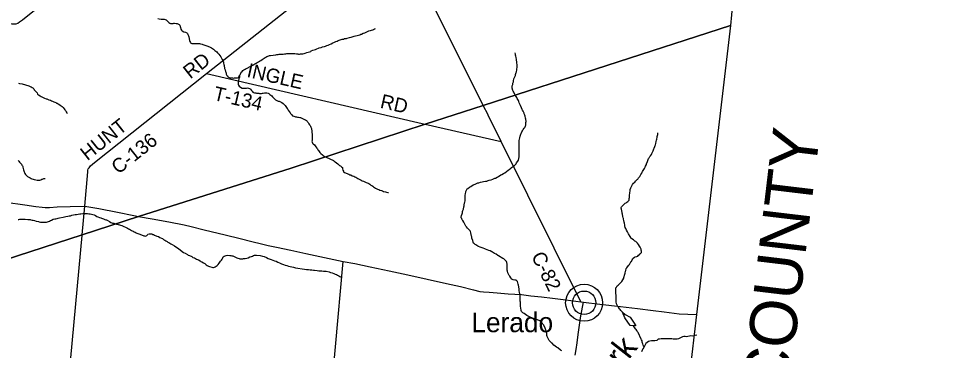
# Model space of a CAD drawing. Extents: x 1310247 to 1664935, y 235267 to 584339.
# Drawn here: x 1528906 to 1548621, y 430411 to 437454 of the extents above; entities that cross this region are included whole.
import ezdxf

# ---------------------------------------------------------------- set-up
doc = ezdxf.new("R2010")
doc.units = 0
for name, color, linetype in [('GM_X_Adjacent_County', 7, 'Continuous'), ('GM_X_Adjacent_County_Text', 7, 'Continuous'), ('GM_X_County', 7, 'Continuous'), ('GM_X_County_Road', 7, 'Continuous'), ('GM_X_County_Road_Text', 7, 'Continuous'), ('GM_X_Minor_River', 7, 'Continuous'), ('GM_X_Minor_River_Text', 7, 'Continuous'), ('GM_X_State_Route', 7, 'Continuous'), ('GM_X_Township', 7, 'Continuous'), ('GM_X_Township_Road', 7, 'Continuous'), ('GM_X_Township_Road_Text', 7, 'Continuous'), ('GM_X_Unincorporated', 7, 'Continuous'), ('GM_X_Unincorporated_Location', 7, 'Continuous'), ('GM_X_Unincorporated_Text', 7, 'Continuous')]:
    doc.layers.add(name, color=color, linetype=linetype)

msp = doc.modelspace()

# ---------------------------------------------------------------- linework, layer by layer
at = {"layer": 'GM_X_Adjacent_County'}
msp.add_lwpolyline([(1549518, 459950), (1546591, 460177), (1546362, 457943), (1546170, 456232), (1545962, 454406), (1545594, 451170), (1544985, 445811), (1544696, 443260), (1544099, 437990), (1544031, 437305), (1543312, 431173), (1542121, 420986), (1542043, 420309), (1541904, 419113), (1541888, 418982), (1541631, 416769), (1541060, 411851), (1540946, 411161), (1540842, 410533), (1540486, 406917), (1539880, 401684)], dxfattribs=at)
at = {"layer": 'GM_X_County'}
msp.add_lwpolyline([(1524835, 462277), (1529119, 461882), (1534847, 461340), (1539583, 460843), (1540690, 460735), (1541041, 460701), (1541653, 460642), (1544018, 460420), (1546591, 460177), (1546362, 457943), (1546170, 456232), (1545962, 454406), (1545594, 451170), (1544985, 445811), (1544696, 443260), (1544099, 437990), (1544031, 437305), (1543312, 431173), (1542121, 420986)], dxfattribs=at)
at = {"layer": 'GM_X_County_Road'}
for points in [[(1527503, 437478), (1528760, 437346), (1528830, 437340), (1528852, 437340), (1528888, 437355), (1528926, 437384), (1528987, 437431), (1532798, 440492), (1532999, 440648), (1533123, 440743), (1535345, 442478)], [(1530311, 433475), (1530377, 434201), (1530380, 434237), (1530388, 434263), (1530405, 434286), (1530437, 434328), (1530521, 434398), (1532900, 436286), (1536876, 439431)], [(1538881, 435408), (1538779, 435612), (1537392, 438395), (1537239, 438702), (1536876, 439431)], [(1540852, 431445), (1539162, 434843), (1538883, 435405), (1538881, 435408)], [(1531381, 425776), (1532288, 426316), (1532350, 426358), (1532389, 426382), (1532426, 426415), (1532454, 426448), (1532510, 426517), (1533932, 428180), (1533987, 428245), (1534036, 428304), (1534081, 428347), (1534134, 428386), (1534215, 428430), (1534279, 428458), (1534328, 428475), (1534400, 428488), (1535448, 428671), (1535478, 428679), (1535802, 432298)], [(1540735, 430312), (1540752, 430428), (1540775, 430573), (1540799, 430747), (1540834, 430996), (1540855, 431144), (1540908, 431437)]]:
    msp.add_lwpolyline(points, dxfattribs=at)
at = {"layer": 'GM_X_Minor_River'}
for points in [[(1531863, 437457), (1531892, 437449), (1531938, 437444), (1531968, 437441), (1532002, 437439), (1532018, 437432), (1532042, 437424), (1532064, 437403), (1532078, 437391), (1532099, 437373), (1532123, 437354), (1532137, 437348), (1532173, 437347), (1532189, 437353), (1532203, 437355), (1532217, 437359), (1532257, 437352), (1532279, 437348), (1532307, 437339), (1532319, 437325), (1532329, 437311), (1532346, 437268), (1532355, 437228), (1532367, 437210), (1532383, 437191), (1532414, 437175), (1532452, 437168), (1532480, 437154), (1532498, 437141), (1532505, 437113), (1532517, 437085), (1532521, 437067), (1532535, 436990), (1532545, 436966), (1532559, 436946), (1532567, 436932), (1532588, 436927), (1532651, 436926), (1532683, 436928), (1532711, 436927), (1532747, 436925), (1532773, 436918), (1532806, 436911), (1532822, 436905), (1532888, 436886), (1532930, 436867), (1532976, 436848), (1533003, 436834), (1533027, 436819), (1533047, 436807), (1533063, 436793), (1533079, 436780), (1533096, 436766), (1533116, 436748), (1533136, 436725), (1533159, 436701), (1533183, 436672), (1533202, 436642), (1533220, 436614), (1533235, 436587), (1533255, 436551), (1533261, 436529), (1533262, 436505), (1533268, 436479), (1533273, 436456), (1533284, 436394), (1533296, 436364), (1533301, 436332), (1533307, 436315), (1533315, 436295), (1533320, 436277), (1533332, 436247), (1533346, 436237), (1533353, 436220), (1533367, 436212), (1533381, 436206), (1533403, 436200), (1533429, 436195), (1533451, 436193), (1533471, 436192), (1533491, 436194), (1533505, 436196), (1533545, 436195), (1533559, 436197), (1533577, 436207), (1533588, 436220), (1533602, 436238), (1533610, 436260), (1533619, 436274), (1533639, 436314), (1533656, 436331), (1533674, 436349), (1533694, 436365), (1533718, 436379), (1533745, 436392), (1533763, 436404)], [(1533763, 436404), (1533826, 436437), (1533854, 436452), (1533880, 436466), (1533902, 436478), (1533927, 436491), (1533953, 436505), (1533977, 436520), (1534003, 436534), (1534028, 436548), (1534054, 436565), (1534082, 436583), (1534106, 436598), (1534127, 436614), (1534147, 436626), (1534163, 436637), (1534181, 436647), (1534201, 436655), (1534220, 436663), (1534238, 436668), (1534262, 436672), (1534314, 436679), (1534370, 436686), (1534396, 436692), (1534422, 436695), (1534446, 436699), (1534466, 436700), (1534487, 436700), (1534507, 436702), (1534529, 436701), (1534557, 436703), (1534583, 436708), (1534607, 436710), (1534637, 436711), (1534673, 436715), (1534707, 436716), (1534741, 436716), (1534777, 436713), (1534809, 436708), (1534837, 436704), (1534857, 436702), (1534875, 436701), (1534897, 436703), (1534921, 436705), (1534949, 436708), (1534973, 436714), (1534997, 436719), (1535028, 436731), (1535062, 436740), (1535114, 436757), (1535124, 436773), (1535161, 436785), (1535217, 436798), (1535231, 436807), (1535293, 436830), (1535336, 436840), (1535366, 436853), (1535404, 436863), (1535426, 436870), (1535454, 436880), (1535481, 436891), (1535513, 436905), (1535547, 436920), (1535582, 436938), (1535618, 436955), (1535648, 436969), (1535674, 436978), (1535698, 436988), (1535721, 436993), (1535739, 437001), (1535781, 437014), (1535809, 437018), (1535833, 437028), (1535871, 437033), (1535891, 437039), (1535940, 437056), (1535972, 437061), (1536012, 437075), (1536038, 437078), (1536062, 437088), (1536103, 437095), (1536131, 437103), (1536155, 437110), (1536177, 437120), (1536193, 437126), (1536230, 437145), (1536260, 437152), (1536294, 437168), (1536350, 437193), (1536383, 437198), (1536403, 437210), (1536433, 437218), (1536447, 437223), (1536471, 437233), (1536489, 437243)], [(1539494, 436363), (1539496, 436383), (1539499, 436421), (1539497, 436467), (1539494, 436521), (1539493, 436537), (1539487, 436575), (1539483, 436590), (1539480, 436618), (1539471, 436660), (1539467, 436674), (1539461, 436700), (1539456, 436728)], [(1538514, 433890), (1538566, 433923), (1538609, 433939), (1538623, 433948), (1538665, 433966), (1538683, 433971), (1538724, 433985), (1538756, 433990), (1538782, 433998), (1538828, 434003), (1538856, 434006), (1538886, 434016), (1538906, 434022), (1538949, 434035), (1538981, 434044), (1539023, 434064), (1539039, 434069), (1539076, 434089), (1539106, 434102), (1539154, 434136), (1539173, 434143), (1539209, 434169), (1539237, 434182), (1539274, 434212), (1539310, 434239), (1539329, 434251), (1539363, 434282), (1539377, 434290), (1539404, 434310), (1539422, 434319), (1539444, 434337), (1539460, 434353), (1539475, 434371), (1539489, 434392), (1539512, 434430), (1539526, 434452), (1539533, 434482), (1539539, 434522), (1539542, 434570), (1539543, 434648), (1539540, 434696), (1539540, 434716), (1539539, 434758), (1539541, 434776), (1539542, 434790), (1539544, 434828), (1539545, 434853), (1539545, 434867), (1539549, 434893), (1539554, 434923), (1539564, 434958), (1539579, 435002), (1539588, 435018), (1539600, 435050), (1539614, 435074), (1539627, 435100), (1539649, 435129), (1539666, 435143), (1539672, 435157), (1539680, 435177), (1539684, 435193), (1539685, 435207), (1539687, 435249), (1539688, 435269), (1539683, 435317), (1539679, 435337), (1539670, 435386), (1539664, 435402), (1539650, 435436), (1539645, 435450), (1539629, 435489), (1539614, 435509), (1539608, 435525), (1539593, 435563), (1539569, 435610), (1539562, 435624), (1539542, 435666), (1539533, 435697), (1539527, 435715), (1539502, 435757), (1539492, 435778), (1539461, 435824), (1539453, 435840), (1539426, 435891), (1539416, 435917), (1539410, 435931), (1539397, 435978), (1539396, 436000), (1539396, 436028), (1539405, 436056), (1539411, 436086), (1539421, 436114), (1539424, 436130), (1539432, 436173), (1539441, 436201), (1539447, 436215), (1539462, 436247), (1539466, 436265), (1539477, 436311), (1539483, 436325), (1539494, 436363)], [(1533602, 436238), (1533599, 436206), (1533595, 436192), (1533589, 436178), (1533585, 436158), (1533582, 436144), (1533572, 436108), (1533569, 436078), (1533571, 436060), (1533581, 436044), (1533590, 436022), (1533618, 435997), (1533658, 435975), (1533688, 435974), (1533702, 435976), (1533728, 435979), (1533752, 435979), (1533772, 435981), (1533812, 435972), (1533838, 435953), (1533849, 435933), (1533867, 435915), (1533887, 435890), (1533900, 435884), (1533922, 435878), (1533944, 435875), (1533964, 435873), (1533998, 435871), (1534012, 435868), (1534028, 435866), (1534048, 435866), (1534068, 435867), (1534086, 435869), (1534106, 435871), (1534129, 435876), (1534165, 435880), (1534179, 435879), (1534207, 435873), (1534226, 435863), (1534248, 435846), (1534268, 435832), (1534286, 435815), (1534303, 435795), (1534319, 435777), (1534331, 435763), (1534347, 435748), (1534362, 435732), (1534376, 435722), (1534390, 435713), (1534406, 435707), (1534422, 435703), (1534440, 435698), (1534456, 435694), (1534472, 435688), (1534498, 435675), (1534525, 435655), (1534541, 435639), (1534557, 435624), (1534571, 435610), (1534584, 435590), (1534602, 435567), (1534613, 435547), (1534627, 435529), (1534637, 435511), (1534654, 435484), (1534674, 435456), (1534686, 435438), (1534709, 435413), (1534725, 435393), (1534755, 435382), (1534773, 435374), (1534791, 435370), (1534813, 435367), (1534833, 435365), (1534857, 435363), (1534879, 435358), (1534895, 435354), (1534910, 435348), (1534938, 435335), (1534954, 435329), (1534968, 435321), (1534984, 435312), (1535002, 435302), (1535022, 435290), (1535035, 435277), (1535047, 435263), (1535061, 435245), (1535074, 435218), (1535088, 435200), (1535102, 435184), (1535108, 435168), (1535117, 435148), (1535127, 435119), (1535133, 435103), (1535136, 435087), (1535138, 435055), (1535139, 435029), (1535141, 435015), (1535145, 434989), (1535146, 434949), (1535146, 434923)], [(1528905, 436081), (1528925, 436076), (1528981, 436067), (1529003, 436063), (1529029, 436057), (1529053, 436050), (1529074, 436044), (1529100, 436037), (1529126, 436027), (1529150, 436016), (1529174, 436004), (1529192, 435992), (1529206, 435981), (1529227, 435961), (1529241, 435945), (1529261, 435922), (1529302, 435875), (1529307, 435851), (1529329, 435833), (1529367, 435816), (1529387, 435802), (1529442, 435773), (1529460, 435766), (1529492, 435754), (1529506, 435748), (1529520, 435743), (1529548, 435733), (1529584, 435720), (1529605, 435710), (1529629, 435699), (1529655, 435689), (1529677, 435679), (1529697, 435670), (1529713, 435662), (1529727, 435656), (1529744, 435647), (1529760, 435639), (1529792, 435616), (1529814, 435602), (1529830, 435590), (1529851, 435569), (1529875, 435539), (1529889, 435519), (1529902, 435500), (1529914, 435478), (1529931, 435452), (1529937, 435443)], [(1535146, 434923), (1535145, 434906), (1535143, 434882), (1535143, 434868), (1535140, 434852), (1535144, 434828), (1535150, 434808), (1535164, 434794), (1535191, 434771), (1535207, 434751), (1535223, 434733), (1535242, 434704), (1535256, 434690), (1535268, 434668), (1535281, 434652), (1535291, 434631), (1535305, 434611), (1535326, 434589), (1535362, 434560), (1535376, 434550), (1535401, 434533), (1535419, 434521), (1535443, 434512), (1535473, 434498), (1535491, 434492), (1535507, 434483), (1535521, 434477), (1535537, 434471), (1535550, 434462), (1535568, 434454), (1535598, 434440), (1535614, 434425), (1535634, 434413), (1535663, 434390), (1535687, 434372), (1535703, 434356), (1535726, 434337), (1535744, 434329), (1535768, 434310), (1535786, 434294), (1535791, 434268), (1535799, 434238), (1535809, 434217), (1535812, 434203), (1535832, 434187), (1535852, 434179), (1535900, 434162), (1535926, 434153), (1535943, 434141), (1535967, 434135), (1535991, 434118), (1536027, 434107), (1536049, 434097), (1536071, 434085), (1536090, 434074), (1536114, 434060), (1536140, 434047), (1536160, 434037), (1536182, 434027), (1536208, 434012), (1536237, 434000), (1536265, 433987), (1536293, 433977), (1536313, 433968), (1536335, 433958), (1536351, 433952), (1536368, 433939), (1536390, 433921), (1536412, 433910), (1536436, 433894), (1536450, 433880), (1536467, 433871), (1536487, 433857), (1536501, 433851), (1536533, 433836), (1536563, 433826), (1536585, 433815), (1536614, 433803), (1536640, 433796), (1536662, 433784), (1536702, 433775), (1536720, 433771), (1536752, 433764), (1536766, 433762)], [(1541787, 433054), (1541785, 433070), (1541778, 433114), (1541774, 433130), (1541767, 433170), (1541757, 433195), (1541756, 433213), (1541752, 433227), (1541746, 433257), (1541739, 433303), (1541733, 433323), (1541732, 433337), (1541724, 433374), (1541715, 433412), (1541711, 433430), (1541711, 433444), (1541720, 433460), (1541744, 433487), (1541758, 433499), (1541797, 433537), (1541815, 433544), (1541831, 433556), (1541854, 433570), (1541866, 433584), (1541876, 433603), (1541881, 433633), (1541885, 433655), (1541887, 433677), (1541890, 433703), (1541895, 433747), (1541897, 433765), (1541899, 433791), (1541904, 433823), (1541915, 433865), (1541923, 433879), (1541933, 433905), (1541948, 433931), (1541974, 433963), (1542005, 433986), (1542009, 434002), (1542023, 434012), (1542048, 434040), (1542062, 434047), (1542078, 434071), (1542103, 434105), (1542119, 434128), (1542130, 434148), (1542152, 434176), (1542158, 434192), (1542165, 434206), (1542202, 434269), (1542218, 434303), (1542226, 434319), (1542245, 434357), (1542249, 434371), (1542272, 434423), (1542279, 434442), (1542293, 434482), (1542304, 434500), (1542318, 434526), (1542330, 434540), (1542351, 434568), (1542359, 434589), (1542371, 434605), (1542378, 434621), (1542388, 434649), (1542407, 434689), (1542413, 434707), (1542428, 434737), (1542432, 434759), (1542438, 434774), (1542445, 434806), (1542453, 434842), (1542462, 434874), (1542466, 434892), (1542475, 434936), (1542477, 434954), (1542486, 434992), (1542486, 435006), (1542488, 435026)], [(1528900, 434441), (1528915, 434427), (1528929, 434408), (1528947, 434386), (1528966, 434362), (1528978, 434345), (1528990, 434327), (1528994, 434313), (1528999, 434297), (1529003, 434273), (1529008, 434245), (1529016, 434224), (1529022, 434200), (1529029, 434184), (1529039, 434166), (1529055, 434144), (1529076, 434121), (1529098, 434103), (1529126, 434088), (1529152, 434072), (1529172, 434059), (1529191, 434053), (1529213, 434047), (1529241, 434038), (1529271, 434030), (1529299, 434025), (1529323, 434023), (1529339, 434022), (1529359, 434026), (1529377, 434032), (1529401, 434043), (1529416, 434049), (1529440, 434057), (1529470, 434060)], [(1539555, 431617), (1539551, 431635), (1539544, 431687), (1539540, 431709), (1539539, 431727), (1539537, 431743), (1539535, 431763), (1539528, 431798), (1539522, 431816), (1539515, 431846), (1539507, 431874), (1539495, 431890), (1539482, 431901), (1539468, 431905), (1539450, 431905), (1539416, 431912), (1539400, 431916), (1539386, 431926), (1539366, 431949), (1539341, 431985), (1539327, 432000), (1539308, 432042), (1539302, 432056), (1539293, 432092), (1539289, 432116), (1539290, 432183), (1539289, 432221), (1539287, 432241), (1539282, 432275), (1539270, 432297), (1539256, 432314), (1539243, 432330), (1539213, 432354), (1539195, 432365), (1539163, 432381), (1539138, 432400), (1539106, 432418), (1539090, 432427), (1539052, 432453), (1539021, 432466), (1538977, 432495), (1538961, 432501), (1538927, 432522), (1538900, 432532), (1538860, 432549), (1538828, 432561), (1538810, 432566), (1538776, 432580), (1538758, 432587), (1538717, 432604), (1538681, 432618), (1538665, 432626), (1538625, 432651), (1538609, 432660), (1538584, 432678), (1538570, 432690), (1538564, 432710), (1538555, 432747), (1538540, 432797), (1538534, 432819), (1538530, 432833), (1538523, 432870), (1538515, 432904), (1538506, 432936), (1538498, 432952), (1538473, 432975), (1538443, 433003), (1538425, 433036), (1538412, 433046), (1538392, 433074), (1538386, 433092), (1538367, 433135), (1538348, 433169), (1538334, 433182), (1538322, 433208), (1538313, 433226), (1538313, 433240), (1538315, 433274), (1538328, 433310), (1538336, 433330), (1538339, 433346), (1538341, 433360), (1538345, 433380), (1538358, 433406), (1538364, 433456), (1538373, 433482), (1538375, 433496), (1538384, 433542), (1538388, 433557), (1538393, 433587), (1538395, 433601), (1538395, 433624), (1538396, 433700), (1538401, 433742), (1538406, 433770), (1538412, 433784), (1538420, 433812), (1538439, 433839), (1538453, 433851), (1538486, 433879), (1538514, 433890)], [(1528897, 433190), (1528913, 433192), (1528933, 433195), (1528953, 433197), (1528971, 433199), (1528987, 433200), (1529009, 433200), (1529043, 433195), (1529103, 433190), (1529131, 433190), (1529153, 433188), (1529169, 433185), (1529195, 433179), (1529217, 433174), (1529247, 433166), (1529281, 433155), (1529330, 433144), (1529346, 433142), (1529370, 433136), (1529390, 433133), (1529406, 433131), (1529432, 433131), (1529472, 433132), (1529498, 433133), (1529523, 433139), (1529543, 433147), (1529565, 433156), (1529587, 433170), (1529603, 433176), (1529644, 433195), (1529674, 433201), (1529700, 433206), (1529726, 433214), (1529748, 433215), (1529774, 433227), (1529851, 433240), (1529909, 433251), (1529953, 433260), (1529983, 433265), (1530009, 433271), (1530037, 433279), (1530072, 433286), (1530108, 433293), (1530140, 433299), (1530174, 433306), (1530206, 433310), (1530230, 433311), (1530274, 433315), (1530302, 433316), (1530370, 433315), (1530400, 433312), (1530430, 433308), (1530454, 433303), (1530482, 433297), (1530510, 433288), (1530524, 433280), (1530544, 433272), (1530570, 433257), (1530591, 433247)], [(1530591, 433247), (1530625, 433234), (1530651, 433224), (1530671, 433216), (1530687, 433209), (1530709, 433201), (1530739, 433190), (1530761, 433186), (1530776, 433182), (1530790, 433173), (1530838, 433144), (1530864, 433126), (1530888, 433120), (1530901, 433115), (1530927, 433109), (1530943, 433105), (1530971, 433098), (1530989, 433094), (1531005, 433089), (1531019, 433085), (1531051, 433077), (1531071, 433072), (1531099, 433062), (1531131, 433051), (1531194, 433022), (1531220, 433008), (1531242, 432995), (1531262, 432985), (1531283, 432972), (1531309, 432958), (1531339, 432941), (1531365, 432929), (1531383, 432921), (1531407, 432908), (1531422, 432902), (1531442, 432895), (1531460, 432887), (1531480, 432879), (1531498, 432872), (1531516, 432864), (1531532, 432858), (1531554, 432849), (1531570, 432845), (1531584, 432841), (1531606, 432839), (1531628, 432852), (1531642, 432866), (1531656, 432878), (1531678, 432887), (1531706, 432887), (1531736, 432884), (1531762, 432874), (1531776, 432868), (1531796, 432859), (1531844, 432836), (1531882, 432828), (1531907, 432807), (1531941, 432795), (1531961, 432784), (1531987, 432768), (1532015, 432751), (1532038, 432737), (1532060, 432722), (1532078, 432710), (1532096, 432700), (1532120, 432687), (1532143, 432673), (1532167, 432660), (1532219, 432631), (1532250, 432609), (1532280, 432586), (1532339, 432545), (1532385, 432514), (1532411, 432492), (1532446, 432475), (1532492, 432448), (1532512, 432436), (1532540, 432427), (1532587, 432401), (1532611, 432384), (1532645, 432373), (1532690, 432351), (1532706, 432340), (1532728, 432332), (1532764, 432311), (1532780, 432299), (1532802, 432291), (1532833, 432272), (1532851, 432262), (1532865, 432255), (1532875, 432241), (1532891, 432231), (1532914, 432212), (1532938, 432202), (1532962, 432190), (1533010, 432177), (1533032, 432174), (1533050, 432174), (1533066, 432176), (1533086, 432185), (1533106, 432197)], [(1541737, 431225), (1541737, 431226), (1541703, 431261), (1541689, 431277), (1541676, 431297), (1541654, 431330), (1541642, 431344), (1541627, 431370), (1541617, 431385), (1541609, 431403), (1541602, 431439), (1541601, 431477), (1541601, 431493), (1541603, 431509), (1541604, 431533), (1541604, 431551), (1541600, 431577), (1541595, 431628), (1541593, 431648), (1541595, 431718), (1541599, 431742), (1541607, 431756), (1541622, 431779), (1541644, 431799), (1541662, 431813), (1541709, 431858), (1541723, 431872), (1541746, 431910), (1541765, 431947), (1541769, 431961), (1541788, 432033), (1541794, 432049), (1541803, 432091), (1541807, 432107), (1541818, 432149), (1541828, 432163), (1541843, 432187), (1541869, 432220), (1541886, 432236), (1541902, 432262), (1541916, 432288), (1541927, 432301), (1541943, 432331), (1541956, 432357), (1541966, 432371), (1541992, 432391), (1542010, 432396), (1542045, 432408), (1542061, 432415), (1542081, 432435), (1542105, 432453), (1542110, 432467), (1542124, 432476), (1542138, 432492), (1542140, 432518), (1542137, 432538), (1542131, 432561), (1542110, 432605), (1542096, 432621), (1542077, 432656), (1542055, 432688), (1542024, 432721), (1542002, 432733), (1541970, 432760), (1541939, 432782), (1541925, 432795), (1541899, 432831), (1541866, 432888), (1541849, 432912), (1541843, 432928), (1541826, 432965), (1541806, 433001), (1541796, 433021), (1541787, 433054)], [(1533106, 432197), (1533129, 432215), (1533149, 432238), (1533167, 432262), (1533184, 432284), (1533200, 432308), (1533217, 432328), (1533229, 432349), (1533245, 432377), (1533256, 432397), (1533274, 432409), (1533298, 432420), (1533318, 432424), (1533346, 432430), (1533396, 432429), (1533414, 432424), (1533434, 432422), (1533456, 432416), (1533540, 432378), (1533568, 432368), (1533592, 432359), (1533607, 432357), (1533627, 432357), (1533642, 432358), (1533668, 432358), (1533682, 432360), (1533718, 432359), (1533758, 432366), (1533782, 432378), (1533818, 432397), (1533853, 432407), (1533875, 432414), (1533899, 432426), (1533921, 432430), (1533961, 432433), (1534039, 432426), (1534089, 432415), (1534121, 432404), (1534172, 432383), (1534210, 432361), (1534270, 432343), (1534308, 432329), (1534346, 432316), (1534379, 432303), (1534415, 432287), (1534453, 432270), (1534493, 432251), (1534532, 432235), (1534572, 432222), (1534608, 432211), (1534642, 432201), (1534676, 432192), (1534712, 432183), (1534750, 432177), (1534791, 432166), (1534839, 432157), (1534931, 432144), (1534979, 432137), (1535025, 432132), (1535067, 432127), (1535105, 432123), (1535139, 432120), (1535169, 432115), (1535197, 432113), (1535253, 432104), (1535285, 432101), (1535317, 432099), (1535349, 432098), (1535383, 432096), (1535415, 432093), (1535445, 432091), (1535505, 432078), (1535537, 432067), (1535572, 432056), (1535604, 432044), (1535634, 432033), (1535658, 432021), (1535684, 432008), (1535709, 431994), (1535731, 431983), (1535763, 431969), (1535777, 431961)], [(1540446, 430402), (1540422, 430417), (1540366, 430464), (1540335, 430482), (1540281, 430523), (1540240, 430562), (1540226, 430572), (1540199, 430603), (1540179, 430621), (1540156, 430664), (1540138, 430708), (1540133, 430730), (1540129, 430755), (1540127, 430771), (1540118, 430823), (1540109, 430849), (1540105, 430865), (1540088, 430906), (1540062, 430952), (1540047, 430967), (1540041, 430981), (1540011, 431019), (1539984, 431038), (1539934, 431059), (1539896, 431073), (1539866, 431080), (1539844, 431090), (1539817, 431099), (1539787, 431111), (1539761, 431126), (1539731, 431140), (1539703, 431155), (1539674, 431173), (1539648, 431194), (1539620, 431210), (1539604, 431223), (1539595, 431237), (1539587, 431261), (1539580, 431313), (1539574, 431346), (1539573, 431376), (1539571, 431394), (1539568, 431436), (1539566, 431454), (1539561, 431502), (1539560, 431536), (1539560, 431558), (1539555, 431617)], [(1541737, 431225), (1541795, 431174), (1541898, 431118), (1541972, 431013), (1542018, 430930), (1541900, 430940), (1541785, 431102)], [(1541785, 431102), (1541737, 431225)], [(1542194, 430487), (1542181, 430505), (1542177, 430521), (1542168, 430551), (1542164, 430567), (1542158, 430587), (1542153, 430615), (1542143, 430634), (1542135, 430652), (1542108, 430716), (1542099, 430731), (1542075, 430779), (1542070, 430793), (1542050, 430814), (1542042, 430832), (1542029, 430856), (1542015, 430870), (1541974, 430934)], [(1543319, 430735), (1543216, 430714), (1543190, 430719), (1543160, 430715), (1543125, 430704), (1543099, 430703), (1543070, 430706), (1543042, 430708), (1543016, 430701), (1542987, 430683), (1542955, 430668), (1542927, 430659), (1542897, 430652), (1542871, 430648), (1542845, 430649), (1542813, 430653), (1542783, 430658), (1542755, 430657), (1542721, 430658), (1542681, 430656), (1542619, 430656), (1542593, 430657), (1542559, 430655), (1542527, 430650), (1542495, 430647), (1542466, 430619), (1542423, 430618), (1542393, 430617), (1542351, 430614), (1542322, 430611), (1542292, 430597), (1542262, 430578), (1542235, 430559), (1542213, 430519), (1542188, 430476), (1542173, 430446), (1542156, 430414), (1542139, 430379)]]:
    msp.add_lwpolyline(points, dxfattribs=at)
at = {"layer": 'GM_X_State_Route'}
msp.add_lwpolyline([(1528636, 433561), (1529040, 433503), (1529272, 433466), (1529404, 433449), (1529471, 433445), (1529561, 433448), (1529724, 433457), (1530004, 433465), (1530311, 433475), (1530610, 433421), (1531007, 433342), (1531356, 433274), (1531456, 433256), (1531747, 433203), (1532097, 433142), (1532425, 433079), (1532570, 433042), (1532849, 432974), (1533293, 432866), (1533616, 432785), (1533862, 432721), (1534066, 432674), (1534211, 432637), (1534384, 432603), (1534693, 432537), (1535009, 432468), (1535406, 432385), (1535802, 432298), (1536053, 432253), (1536376, 432187), (1536779, 432101), (1537180, 432016), (1537587, 431924), (1537997, 431830), (1538293, 431765), (1538574, 431697), (1538709, 431665), (1538787, 431654), (1538904, 431644), (1539078, 431630), (1539309, 431611), (1539590, 431595), (1539793, 431573), (1540020, 431545), (1540249, 431519), (1540536, 431486), (1540852, 431445), (1540908, 431437), (1541254, 431394), (1541692, 431343), (1542054, 431299), (1542389, 431258), (1542620, 431230), (1542944, 431189), (1543312, 431173)], dxfattribs=at)
at = {"layer": 'GM_X_Township'}
for points in [[(1524835, 462277), (1529119, 461882), (1534847, 461340), (1539583, 460843), (1540690, 460735), (1541041, 460701), (1541653, 460642), (1544018, 460420), (1546591, 460177), (1546362, 457943), (1546170, 456232), (1545962, 454406), (1545594, 451170), (1544985, 445811), (1544696, 443260), (1544099, 437990), (1544031, 437305), (1538779, 435612), (1537548, 435215), (1534701, 434280), (1531456, 433256), (1530255, 432867), (1526393, 431615)], [(1520528, 429739), (1526393, 431615), (1530255, 432867), (1531456, 433256), (1534701, 434280), (1537548, 435215), (1538779, 435612), (1544031, 437305), (1543312, 431173), (1542121, 420986)]]:
    msp.add_lwpolyline(points, dxfattribs=at)
at = {"layer": 'GM_X_Township_Road'}
for points in [[(1532900, 436286), (1537482, 435230)], [(1537482, 435230), (1537482, 435230), (1537548, 435215), (1539162, 434843)], [(1530254, 432851), (1530254, 432851), (1530255, 432867), (1530311, 433475)], [(1530015, 430252), (1530015, 430253), (1530254, 432851)]]:
    msp.add_lwpolyline(points, dxfattribs=at)
at = {"layer": 'GM_X_Unincorporated'}
for radius in [393, 249]:
    msp.add_circle((1540923, 431423), radius, dxfattribs=at)
at = {"layer": 'GM_X_Unincorporated_Location'}
msp.add_line((1540923, 431423), (1540923, 431423), dxfattribs=at)

# ---------------------------------------------------------------- texts
at = {"layer": 'GM_X_Adjacent_County_Text'}
msp.add_text('BROWN COUNTY', height=1000, rotation=83.1924, dxfattribs=at).set_placement((1544618, 423999))
at = {"layer": 'GM_X_County_Road_Text'}
for s, rotation, p in [('RD', 38.3504, (1532553, 436162)), ('HUNT', 38.5054, (1530368, 434426)), ('C-136', 38.3583, (1531027, 434138)), ('C-82', 296.2577, (1539793, 432416))]:
    msp.add_text(s, height=300, rotation=rotation, dxfattribs=at).set_placement(p)
at = {"layer": 'GM_X_Minor_River_Text'}
msp.add_text('Fork', height=500, rotation=52.0008, dxfattribs=at).set_placement((1541254, 429413))
at = {"layer": 'GM_X_Township_Road_Text'}
for s, rotation, p in [('INGLE', 347.0742, (1533740, 436220)), ('T-134', 346.9851, (1533028, 435729)), ('RD', 347.1539, (1536573, 435564))]:
    msp.add_text(s, height=300, rotation=rotation, dxfattribs=at).set_placement(p)
at = {"layer": 'GM_X_Unincorporated_Text'}
msp.add_text('Lerado', height=417, rotation=0, dxfattribs=at).set_placement((1538527, 430798))

doc.saveas('drawing.dxf')
